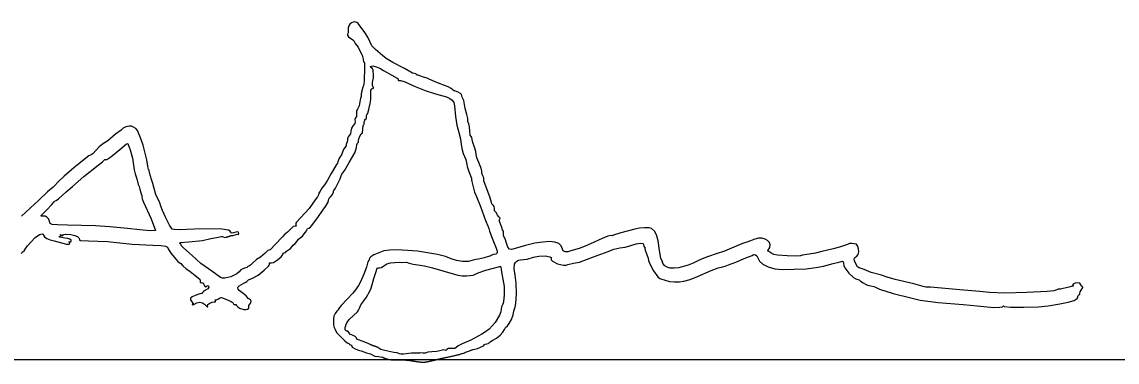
# Model space of a CAD drawing. Extents: x -7.3 to 34, y 0 to 22.
# Drawn here: x 25.671 to 26.79, y 8.924 to 9.271 of the extents above; entities that cross this region are included whole.
import ezdxf

# ---------------------------------------------------------------- set-up
doc = ezdxf.new("R2010")
doc.units = 0
doc.layers.add('SH_Data', color=7, linetype='Continuous')
doc.layers.add('SH_Text', color=7, linetype='Continuous')

msp = doc.modelspace()

# ---------------------------------------------------------------- linework, layer by layer
at = {"layer": 'SH_Data'}
msp.add_line((24.5279, 8.9262), (28.0279, 8.9262), dxfattribs=at)
at = {"layer": 'SH_Text'}
for points in [[(26.1321, 8.9365), (26.1341, 8.9368), (26.1368, 8.9374), (26.14, 8.9387), (26.1428, 8.9402), (26.144, 8.9415), (26.1446, 8.942), (26.1462, 8.9422), (26.1478, 8.9425), (26.1485, 8.9431), (26.1496, 8.9443), (26.1523, 8.9459), (26.1562, 8.9482), (26.1599, 8.9512), (26.1628, 8.9542), (26.1643, 8.9568), (26.1654, 8.9588), (26.1673, 8.9605), (26.1693, 8.9629), (26.1714, 8.9671), (26.1731, 8.9718), (26.1738, 8.9757), (26.1746, 8.9779), (26.1754, 8.9799), (26.176, 8.9834), (26.1767, 8.9933), (26.1764, 9.0043), (26.1752, 9.0126), (26.1741, 9.0188), (26.1747, 9.0237), (26.1757, 9.0255), (26.177, 9.0268), (26.1787, 9.0277), (26.1808, 9.028), (26.1875, 9.0289), (26.1941, 9.0307), (26.1996, 9.032), (26.2059, 9.0321), (26.2108, 9.0313), (26.212, 9.0306), (26.212, 9.0296), (26.212, 9.0282), (26.2133, 9.0268), (26.2184, 9.0241), (26.2246, 9.0226), (26.2273, 9.0226), (26.2291, 9.0233), (26.2347, 9.0246), (26.241, 9.0258), (26.2554, 9.0312), (26.2703, 9.0366), (26.2762, 9.0389), (26.2821, 9.0402), (26.2875, 9.0412), (26.2934, 9.0429), (26.2989, 9.0445), (26.303, 9.0451), (26.3056, 9.0448), (26.3062, 9.0442), (26.3065, 9.0434), (26.3067, 9.042), (26.3074, 9.0411), (26.3079, 9.0404), (26.3078, 9.0396), (26.3079, 9.038), (26.3091, 9.0351), (26.311, 9.0297), (26.3114, 9.0273), (26.3127, 9.0241), (26.3166, 9.0168), (26.3211, 9.0108), (26.3229, 9.0091), (26.3241, 9.0088), (26.3286, 9.0072), (26.3328, 9.006), (26.3379, 9.0055), (26.3431, 9.0055), (26.3475, 9.0062), (26.3539, 9.0081), (26.3616, 9.011), (26.3755, 9.0171), (26.3825, 9.0198), (26.3875, 9.0208), (26.3899, 9.0216), (26.3933, 9.0229), (26.4008, 9.0258), (26.4107, 9.03), (26.4172, 9.0327), (26.4188, 9.0334), (26.4206, 9.0332), (26.4221, 9.0322), (26.4229, 9.0307), (26.4248, 9.0269), (26.4284, 9.0237), (26.4336, 9.021), (26.4405, 9.0188), (26.4479, 9.0183), (26.4601, 9.0184), (26.4724, 9.019), (26.48, 9.0199), (26.4845, 9.0206), (26.4901, 9.0215), (26.4963, 9.0235), (26.5001, 9.0244), (26.5057, 9.0257), (26.5097, 9.0269), (26.5104, 9.0262), (26.5105, 9.0245), (26.5109, 9.0224), (26.5121, 9.0198), (26.5161, 9.0144), (26.521, 9.01), (26.5232, 9.0086), (26.5252, 9.0081), (26.5266, 9.0076), (26.5281, 9.0063), (26.5308, 9.0045), (26.533, 9.0033), (26.535, 9.0022), (26.5384, 9.0014), (26.5417, 9.0008), (26.5434, 9), (26.5475, 8.9982), (26.5615, 8.9937), (26.5795, 8.9892), (26.589, 8.987), (26.6072, 8.9844), (26.6328, 8.9823), (26.6473, 8.981), (26.6642, 8.9795), (26.6703, 8.9796), (26.6731, 8.9802), (26.6739, 8.981), (26.6747, 8.9803), (26.6811, 8.9796), (26.6948, 8.9796), (26.7097, 8.9801), (26.7197, 8.9811), (26.7317, 8.9832), (26.7401, 8.9848), (26.7461, 8.9866), (26.7494, 8.9885), (26.7501, 8.9895), (26.75, 8.9905), (26.7502, 8.9915), (26.7511, 8.9922), (26.752, 8.993), (26.7521, 8.994), (26.7523, 8.9955), (26.7534, 8.9972), (26.7551, 8.9998), (26.755, 9.0006), (26.7543, 9.0009), (26.7536, 9.0014), (26.7531, 9.0027), (26.752, 9.0041), (26.7495, 9.0045), (26.7471, 9.0041), (26.7452, 9.0032), (26.7444, 9.0022), (26.7453, 9.0017), (26.7455, 9.0016), (26.7446, 9.0011), (26.7406, 9), (26.7321, 8.9982), (26.7299, 8.998), (26.7284, 8.9973), (26.7254, 8.9965), (26.7185, 8.9958), (26.6977, 8.9946), (26.6752, 8.9941), (26.6599, 8.9946), (26.6497, 8.9958), (26.6296, 8.9973), (26.6106, 8.9991), (26.5996, 9), (26.5948, 9.0003), (26.5919, 9.0009), (26.5823, 9.0036), (26.5633, 9.0079), (26.5552, 9.0105), (26.5493, 9.0126), (26.5389, 9.0153), (26.5317, 9.0181), (26.5265, 9.0199), (26.5248, 9.0209), (26.5231, 9.024), (26.5218, 9.0272), (26.5215, 9.0292), (26.5222, 9.0306), (26.5241, 9.0318), (26.5257, 9.0337), (26.5264, 9.0364), (26.5261, 9.0389), (26.5256, 9.0408), (26.525, 9.0423), (26.524, 9.044), (26.5193, 9.0447), (26.5169, 9.0448), (26.5146, 9.0439), (26.5107, 9.0424), (26.5067, 9.0411), (26.4999, 9.0392), (26.4885, 9.0365), (26.4819, 9.0348), (26.4757, 9.0339), (26.4689, 9.0329), (26.4667, 9.0323), (26.463, 9.032), (26.453, 9.0321), (26.4431, 9.033), (26.4395, 9.0337), (26.4375, 9.0345), (26.4343, 9.0365), (26.4331, 9.0372), (26.4336, 9.0381), (26.4354, 9.0407), (26.4357, 9.0433), (26.4349, 9.0457), (26.4331, 9.0478), (26.4305, 9.0493), (26.4273, 9.0502), (26.4238, 9.0502), (26.4201, 9.0492), (26.4129, 9.0465), (26.4075, 9.0448), (26.3891, 9.037), (26.3807, 9.0344), (26.3726, 9.0316), (26.3679, 9.0298), (26.3624, 9.0274), (26.3572, 9.0247), (26.352, 9.0225), (26.3421, 9.0199), (26.3376, 9.0195), (26.3337, 9.0197), (26.3305, 9.0206), (26.3282, 9.0221), (26.3262, 9.0244), (26.3258, 9.0253), (26.326, 9.0257), (26.3253, 9.0267), (26.3239, 9.0297), (26.3228, 9.0375), (26.3212, 9.0476), (26.3197, 9.0537), (26.3177, 9.0573), (26.3146, 9.0602), (26.3121, 9.0608), (26.3075, 9.0609), (26.3022, 9.0604), (26.2974, 9.0596), (26.2832, 9.0557), (26.2758, 9.0533), (26.2742, 9.0527), (26.273, 9.0529), (26.27, 9.0522), (26.2642, 9.0498), (26.2523, 9.0446), (26.2469, 9.0419), (26.2406, 9.0397), (26.2323, 9.0373), (26.229, 9.0363), (26.2263, 9.0363), (26.2244, 9.0372), (26.2236, 9.039), (26.2224, 9.0423), (26.2198, 9.0447), (26.2157, 9.0462), (26.2103, 9.0467), (26.2035, 9.0463), (26.1954, 9.045), (26.1859, 9.0428), (26.1752, 9.0397), (26.1717, 9.0388), (26.1694, 9.0391), (26.1679, 9.0411), (26.1665, 9.0451), (26.1649, 9.0497), (26.1637, 9.052), (26.1632, 9.0531), (26.1634, 9.0552), (26.1635, 9.0571), (26.163, 9.0578), (26.1622, 9.0588), (26.1615, 9.0612), (26.1597, 9.0665), (26.159, 9.0682), (26.1596, 9.0695), (26.16, 9.0707), (26.1586, 9.0722), (26.1572, 9.0738), (26.1566, 9.0752), (26.1562, 9.0763), (26.1552, 9.0771), (26.1543, 9.0782), (26.1541, 9.0804), (26.1538, 9.0827), (26.1527, 9.0841), (26.1516, 9.0852), (26.1512, 9.0866), (26.1493, 9.0926), (26.1445, 9.1052), (26.1434, 9.109), (26.1434, 9.1108), (26.1433, 9.1119), (26.1424, 9.1141), (26.1414, 9.1167), (26.1411, 9.1192), (26.1403, 9.1225), (26.1382, 9.1275), (26.1361, 9.1325), (26.1356, 9.1357), (26.1352, 9.1388), (26.1337, 9.1434), (26.132, 9.148), (26.1313, 9.1512), (26.131, 9.153), (26.1302, 9.154), (26.1294, 9.1556), (26.1291, 9.1596), (26.1287, 9.1639), (26.1279, 9.167), (26.1271, 9.1696), (26.1268, 9.1725), (26.126, 9.1765), (26.1242, 9.1828), (26.1227, 9.1908), (26.1213, 9.1943), (26.1203, 9.197), (26.1194, 9.198), (26.1169, 9.1995), (26.1143, 9.2006), (26.1132, 9.2007), (26.1128, 9.2007), (26.1117, 9.2018), (26.11, 9.2031), (26.1069, 9.2048), (26.0944, 9.2096), (26.0874, 9.2128), (26.0853, 9.2136), (26.0817, 9.2148), (26.0763, 9.2167), (26.075, 9.2169), (26.0744, 9.2176), (26.0738, 9.2182), (26.0723, 9.2185), (26.0703, 9.2189), (26.0687, 9.2198), (26.0621, 9.2236), (26.0504, 9.2299), (26.0435, 9.2338), (26.0399, 9.2368), (26.0326, 9.2431), (26.029, 9.2468), (26.0267, 9.2514), (26.0247, 9.2557), (26.0219, 9.2604), (26.015, 9.2695), (26.0134, 9.2708), (26.0116, 9.2713), (26.0097, 9.2711), (26.008, 9.2703), (26.0065, 9.269), (26.0053, 9.2673), (26.0047, 9.2653), (26.0046, 9.263), (26.0047, 9.2601), (26.0041, 9.2587), (26.004, 9.2577), (26.0051, 9.2561), (26.0095, 9.2528), (26.0107, 9.2517), (26.0112, 9.2505), (26.0118, 9.2491), (26.0131, 9.2476), (26.0149, 9.2453), (26.0171, 9.241), (26.0189, 9.2373), (26.02, 9.2333), (26.0205, 9.2306), (26.0211, 9.2301), (26.0214, 9.229), (26.0214, 9.2251), (26.0209, 9.2102), (26.0203, 9.2061), (26.0194, 9.2036)], [(25.6711, 9.0345), (25.6717, 9.036), (25.6727, 9.0366), (25.6737, 9.037), (25.6743, 9.0381), (25.6772, 9.0425), (25.6805, 9.0462), (25.6852, 9.0509), (25.6894, 9.0539), (25.6923, 9.0548), (25.6932, 9.0544), (25.6935, 9.0533), (25.6945, 9.0517), (25.697, 9.05), (25.7005, 9.0485), (25.7043, 9.0476), (25.7132, 9.0451), (25.7169, 9.0441), (25.7193, 9.044), (25.7204, 9.0447), (25.7199, 9.0464), (25.7198, 9.0468), (25.7204, 9.0466), (25.7212, 9.0465), (25.7219, 9.047), (25.7219, 9.0482), (25.7206, 9.0492), (25.7183, 9.05), (25.7153, 9.0504), (25.7103, 9.0514), (25.7094, 9.0521), (25.7105, 9.0524), (25.7111, 9.0527), (25.711, 9.0535), (25.7108, 9.054), (25.7118, 9.0534), (25.7129, 9.0528), (25.7133, 9.0531), (25.7139, 9.0539), (25.7156, 9.0543), (25.7214, 9.054), (25.7254, 9.0531), (25.7282, 9.052), (25.7298, 9.0507), (25.7302, 9.0492), (25.7303, 9.0482), (25.7314, 9.0477), (25.7395, 9.0476), (25.7588, 9.0468), (25.7842, 9.0442), (25.8053, 9.043), (25.8135, 9.0427), (25.8182, 9.0422), (25.8202, 9.0411), (25.8208, 9.0393), (25.8237, 9.035), (25.8289, 9.0285), (25.8308, 9.0263), (25.8322, 9.0253), (25.8337, 9.0244), (25.836, 9.0221), (25.8393, 9.019), (25.8429, 9.0165), (25.8501, 9.0109), (25.8532, 9.0082), (25.8537, 9.0071), (25.8537, 9.0061), (25.8536, 9.0048), (25.8552, 9.0047), (25.8567, 9.0046), (25.8571, 9.0038), (25.8573, 9.0025), (25.8582, 9.0013), (25.8592, 9.0006), (25.86, 9.0009), (25.8608, 9.0017), (25.8615, 9.0018), (25.8621, 9.0012), (25.8623, 9.0002), (25.8614, 8.9986), (25.8591, 8.997), (25.8569, 8.9957), (25.856, 8.9946), (25.8553, 8.9938), (25.8533, 8.9934), (25.8484, 8.9917), (25.8454, 8.9904), (25.8438, 8.9889), (25.8438, 8.9872), (25.8451, 8.9851), (25.8464, 8.9835), (25.846, 8.9828), (25.8454, 8.9827), (25.8454, 8.9823), (25.8462, 8.9821), (25.8471, 8.9826), (25.85, 8.9842), (25.8531, 8.9847), (25.8558, 8.9842), (25.8579, 8.9827), (25.8606, 8.9802), (25.8613, 8.9801), (25.8609, 8.981), (25.8614, 8.9823), (25.8634, 8.9838), (25.8659, 8.9849), (25.868, 8.9852), (25.8692, 8.9852), (25.8691, 8.9863), (25.8689, 8.9871), (25.8691, 8.9871), (25.8704, 8.9872), (25.8724, 8.9884), (25.874, 8.9894), (25.8753, 8.9897), (25.8796, 8.9879), (25.8853, 8.9856), (25.8864, 8.985), (25.8871, 8.9837), (25.8879, 8.9825), (25.889, 8.9823), (25.8901, 8.9823), (25.8908, 8.9816), (25.8919, 8.98), (25.8937, 8.9787), (25.8981, 8.9774), (25.9003, 8.9773), (25.902, 8.9778), (25.9031, 8.9787), (25.9032, 8.9802), (25.9033, 8.9815), (25.9042, 8.9828), (25.9053, 8.9842), (25.9056, 8.9858), (25.9051, 8.9872), (25.9038, 8.988), (25.9025, 8.9887), (25.902, 8.9896), (25.9007, 8.9913), (25.8976, 8.9936), (25.8933, 8.9969), (25.8922, 8.9982), (25.8919, 8.9994), (25.8923, 9.0006), (25.8935, 9.0017), (25.8982, 9.0041), (25.9002, 9.0052), (25.9011, 9.0061), (25.9028, 9.0075), (25.907, 9.0095), (25.9128, 9.0126), (25.9188, 9.0176), (25.9233, 9.0215), (25.9241, 9.0227), (25.9242, 9.0238), (25.9242, 9.0249), (25.9252, 9.0249), (25.9265, 9.0249), (25.9283, 9.0255), (25.9326, 9.0281), (25.9364, 9.0313), (25.9377, 9.0328), (25.9381, 9.034), (25.9385, 9.0349), (25.9394, 9.0352), (25.9407, 9.0357), (25.9419, 9.0368), (25.9447, 9.0391), (25.9457, 9.0398), (25.9485, 9.043), (25.9507, 9.0447), (25.9525, 9.0472), (25.954, 9.0491), (25.9558, 9.0506), (25.958, 9.0524), (25.9608, 9.0559), (25.9626, 9.0581), (25.963, 9.0595), (25.9632, 9.0602), (25.9644, 9.0606), (25.9661, 9.0614), (25.9674, 9.0627), (25.9737, 9.0713), (25.9787, 9.0787), (25.9814, 9.0826), (25.9838, 9.0863), (25.9847, 9.0887), (25.9848, 9.09), (25.9852, 9.091), (25.9869, 9.0927), (25.9888, 9.0949), (25.9896, 9.0971), (25.9898, 9.0987), (25.9903, 9.0993), (25.9918, 9.1014), (25.9943, 9.106), (25.9967, 9.111), (25.9977, 9.114), (25.9984, 9.1157), (26.0013, 9.1198), (26.0056, 9.1277), (26.0081, 9.1318), (26.0116, 9.1375), (26.0127, 9.1405), (26.0131, 9.143), (26.0135, 9.1455), (26.0144, 9.1472), (26.0153, 9.1485), (26.0153, 9.15), (26.0155, 9.1519), (26.0166, 9.1546), (26.018, 9.157), (26.0192, 9.158), (26.0197, 9.162), (26.0199, 9.1649), (26.0204, 9.1661), (26.0209, 9.1669), (26.0212, 9.1687), (26.0216, 9.1707), (26.0225, 9.1718), (26.0233, 9.1727), (26.0233, 9.1741), (26.0233, 9.1755), (26.0238, 9.1764), (26.0246, 9.1772), (26.0247, 9.178), (26.0257, 9.1819), (26.0263, 9.1833), (26.0271, 9.1878), (26.028, 9.1921), (26.028, 9.1963), (26.028, 9.2015), (26.0288, 9.2027), (26.03, 9.2031), (26.0308, 9.2034), (26.0302, 9.2045), (26.0295, 9.2063), (26.0297, 9.2089), (26.0298, 9.2113), (26.0302, 9.2132), (26.0306, 9.2137), (26.0307, 9.2164), (26.0303, 9.2218), (26.0296, 9.2235), (26.0278, 9.2245), (26.0274, 9.2258), (26.03, 9.2262), (26.0333, 9.2255), (26.0369, 9.224), (26.0407, 9.2217), (26.0492, 9.2167), (26.0548, 9.2138), (26.0557, 9.213), (26.0557, 9.2122), (26.0557, 9.2116), (26.0562, 9.2114), (26.0583, 9.2113), (26.062, 9.2102), (26.0731, 9.2054), (26.0833, 9.2011), (26.0939, 9.1978), (26.1052, 9.1946), (26.1087, 9.1931), (26.1111, 9.1913), (26.1126, 9.1888), (26.1134, 9.1854), (26.1145, 9.1747), (26.1158, 9.1657), (26.1178, 9.1584), (26.119, 9.153), (26.1207, 9.1419), (26.1221, 9.1367), (26.1248, 9.1307), (26.1259, 9.1254), (26.1261, 9.1235), (26.1267, 9.1224), (26.1281, 9.1185), (26.13, 9.1131), (26.1308, 9.1114), (26.1308, 9.1099), (26.1309, 9.1081), (26.1317, 9.1054), (26.1331, 9.1001), (26.1338, 9.0974), (26.1354, 9.0935), (26.1398, 9.0826), (26.1449, 9.0684), (26.1475, 9.0629), (26.1485, 9.06), (26.149, 9.0575), (26.1518, 9.0504), (26.156, 9.0399), (26.157, 9.0371), (26.1568, 9.0351), (26.1554, 9.0338), (26.1529, 9.0334), (26.1507, 9.0325), (26.1498, 9.0319), (26.1482, 9.0316), (26.1436, 9.0302), (26.1409, 9.0293), (26.1379, 9.0289), (26.135, 9.0285), (26.1323, 9.0276), (26.1277, 9.0264), (26.1216, 9.0263), (26.1152, 9.0273), (26.1099, 9.0292), (26.104, 9.0315), (26.0958, 9.0336), (26.0755, 9.0369), (26.0551, 9.0383), (26.0469, 9.0381), (26.041, 9.0372), (26.0309, 9.0332), (26.0278, 9.0312), (26.0266, 9.0297), (26.0263, 9.0284), (26.0257, 9.0275), (26.0249, 9.0259), (26.0233, 9.0206), (26.0207, 9.0135), (26.0174, 9.0057), (26.0152, 9.0018), (26.0134, 8.9995), (26.0122, 8.9973), (26.0096, 8.994), (26.0036, 8.9878), (25.9975, 8.9815), (25.995, 8.978), (25.9948, 8.977), (25.9942, 8.9765), (25.993, 8.9755), (25.9914, 8.9732), (25.9901, 8.9704), (25.9896, 8.9681), (25.9896, 8.9617), (25.9905, 8.959), (25.9914, 8.9568), (25.9927, 8.954), (26.0012, 8.9452), (26.0032, 8.9436), (26.0044, 8.9431), (26.0054, 8.9429), (26.0058, 8.9422), (26.0062, 8.9416), (26.0072, 8.9413), (26.0081, 8.9409), (26.0085, 8.94), (26.0088, 8.939), (26.0095, 8.9386), (26.0118, 8.9373), (26.0134, 8.9363), (26.0153, 8.9359), (26.0179, 8.9352), (26.0236, 8.9332), (26.0276, 8.932), (26.0298, 8.9308), (26.0318, 8.9298), (26.0356, 8.9292), (26.0395, 8.9287)], [(26.0173, 9.193), (26.0168, 9.1916), (26.0162, 9.1874), (26.0159, 9.1854), (26.0143, 9.1821), (26.0133, 9.1803), (26.0133, 9.1784), (26.0132, 9.1746), (26.0122, 9.1733), (26.0116, 9.1714), (26.0117, 9.1695), (26.0116, 9.1674), (26.0099, 9.1653), (26.0082, 9.1628), (26.0076, 9.1596), (26.0072, 9.1567), (26.0058, 9.1551), (26.0046, 9.1537), (26.0041, 9.1518), (26.0042, 9.1498), (26.0028, 9.146), (26.0026, 9.1445), (26.0004, 9.1417), (25.9993, 9.139), (25.9978, 9.1354), (25.9954, 9.1321), (25.9941, 9.1283), (25.9938, 9.1268), (25.9929, 9.1257), (25.9875, 9.1163), (25.9837, 9.1094), (25.9805, 9.1049), (25.9778, 9.1013), (25.976, 9.0984), (25.9748, 9.0964), (25.9743, 9.0947), (25.9733, 9.0925), (25.9711, 9.0894), (25.9679, 9.0849), (25.965, 9.0807), (25.952, 9.0666), (25.9514, 9.0655), (25.9514, 9.0639), (25.9515, 9.0625), (25.9505, 9.0626), (25.9485, 9.062), (25.9456, 9.0591), (25.9429, 9.0563), (25.9411, 9.0551), (25.9399, 9.0544), (25.9377, 9.0515), (25.9301, 9.0439), (25.9255, 9.0387), (25.9252, 9.0382), (25.9246, 9.0384), (25.9228, 9.0376), (25.9199, 9.035), (25.9153, 9.0309), (25.9111, 9.0283), (25.907, 9.0247), (25.9048, 9.0225), (25.9031, 9.0217), (25.9023, 9.0214), (25.902, 9.0209), (25.9011, 9.0201), (25.8989, 9.0195), (25.8965, 9.0187), (25.895, 9.0178), (25.8933, 9.0158), (25.8909, 9.0139), (25.8849, 9.0109), (25.8788, 9.0094), (25.8763, 9.0095), (25.8744, 9.0102), (25.8654, 9.0165), (25.8544, 9.0245), (25.8454, 9.0325), (25.8366, 9.0402), (25.835, 9.0416), (25.8343, 9.0429), (25.834, 9.0439), (25.8332, 9.0445), (25.8323, 9.0451), (25.8335, 9.0457), (25.8421, 9.0465), (25.8559, 9.0478), (25.8646, 9.0498), (25.8701, 9.051), (25.8749, 9.0519), (25.876, 9.052), (25.8772, 9.0515), (25.8787, 9.051), (25.8803, 9.0514)], [(25.8849, 9.0529), (25.887, 9.0529), (25.8893, 9.0537), (25.8915, 9.0545), (25.8924, 9.0539), (25.8927, 9.0538), (25.8929, 9.0549), (25.8926, 9.0564), (25.8914, 9.0566), (25.8861, 9.0554), (25.8851, 9.0556), (25.8849, 9.0563), (25.8843, 9.0575), (25.8826, 9.0584), (25.8758, 9.0596), (25.8643, 9.0599), (25.8478, 9.0593), (25.832, 9.0588), (25.8271, 9.0591), (25.8248, 9.0596), (25.8224, 9.0635), (25.8186, 9.071), (25.8151, 9.0786), (25.8135, 9.0828), (25.8123, 9.0864), (25.8084, 9.095), (25.8067, 9.1011), (25.8053, 9.1061), (25.8042, 9.1093), (25.8024, 9.1147), (25.8015, 9.1189), (25.8015, 9.1198), (25.8009, 9.1205), (25.8003, 9.1217), (25.8, 9.1238), (25.7991, 9.1303), (25.7955, 9.1452), (25.7926, 9.1527), (25.7901, 9.1587), (25.7894, 9.1603), (25.7877, 9.1622), (25.7855, 9.1638), (25.7835, 9.1648), (25.7809, 9.1648), (25.7777, 9.164), (25.775, 9.1627), (25.7738, 9.1615), (25.7728, 9.1607), (25.767, 9.1566), (25.7591, 9.1497), (25.7539, 9.1462), (25.7504, 9.1436), (25.7471, 9.1399), (25.7443, 9.1367), (25.7423, 9.1354), (25.74, 9.1344), (25.7367, 9.132), (25.7296, 9.1262), (25.7246, 9.1222), (25.7147, 9.1135), (25.7084, 9.1078), (25.7048, 9.1038), (25.7032, 9.1019), (25.7018, 9.1011), (25.6975, 9.0976), (25.6887, 9.0892), (25.6711, 9.0727)], [(26.0018, 8.9598), (26.0022, 8.9602), (26.0022, 8.9615), (26.0032, 8.9638), (26.0058, 8.9671), (26.0141, 8.9749), (26.0153, 8.9765), (26.0162, 8.9788), (26.0178, 8.9821), (26.0208, 8.9863), (26.0236, 8.9901), (26.0248, 8.9924), (26.0259, 8.9943), (26.0279, 8.998), (26.0299, 9.0054), (26.0309, 9.009), (26.0329, 9.0153), (26.0344, 9.0195), (26.0353, 9.02), (26.0366, 9.02), (26.0389, 9.0204), (26.0413, 9.0221), (26.0441, 9.0241), (26.048, 9.025), (26.0567, 9.0256), (26.0588, 9.0253), (26.0642, 9.0257), (26.0671, 9.0247), (26.071, 9.0236), (26.0758, 9.0229), (26.0826, 9.022), (26.0907, 9.0198), (26.1015, 9.0169), (26.1168, 9.0124), (26.1211, 9.0118), (26.1257, 9.0119), (26.1323, 9.0126), (26.1375, 9.0147), (26.1452, 9.0177), (26.1597, 9.0213), (26.1604, 9.0214), (26.1608, 9.021), (26.1611, 9.0181), (26.1616, 9.0137), (26.1628, 9.0083), (26.1639, 9.0009), (26.1642, 8.9924), (26.1634, 8.9851), (26.1628, 8.9827), (26.1619, 8.9814), (26.1613, 8.9802), (26.1611, 8.9778), (26.1607, 8.9748), (26.1594, 8.9714), (26.155, 8.9641), (26.1486, 8.9573), (26.1451, 8.9544), (26.1414, 8.952), (26.1301, 8.9461), (26.1211, 8.9421), (26.1171, 8.9402), (26.115, 8.9385), (26.1136, 8.9374), (26.1104, 8.9375), (26.1072, 8.9376), (26.1055, 8.9364), (26.1046, 8.9356), (26.1038, 8.9358), (26.1025, 8.9361), (26.0996, 8.9354), (26.0953, 8.9345), (26.0901, 8.9341), (26.086, 8.9338), (26.0844, 8.9332), (26.0834, 8.9327), (26.081, 8.9328), (26.0779, 8.9329)], [(26.0271, 8.9417), (26.0258, 8.9422), (26.0201, 8.9445), (26.0143, 8.9467), (26.0135, 8.947), (26.0134, 8.9475), (26.0131, 8.9485), (26.0117, 8.9498), (26.0099, 8.9508), (26.0081, 8.9513), (26.0068, 8.9519), (26.0057, 8.9535), (26.0045, 8.9551), (26.0032, 8.9553)], [(26.073, 8.9326), (26.0694, 8.9327), (26.0611, 8.9318), (26.0586, 8.9316), (26.057, 8.9322), (26.0548, 8.933), (26.0513, 8.9335), (26.0421, 8.9353), (26.0381, 8.9366), (26.036, 8.9378), (26.035, 8.9385)]]:
    msp.add_lwpolyline(points, dxfattribs=at)
msp.add_lwpolyline([(25.8024, 9.0579), (25.7919, 9.0588), (25.7792, 9.06), (25.7612, 9.0619), (25.7465, 9.0628), (25.7181, 9.0636), (25.7078, 9.0639), (25.7023, 9.0643), (25.7002, 9.0653), (25.6998, 9.0672), (25.6991, 9.0695), (25.6974, 9.0715), (25.6951, 9.0727), (25.6925, 9.0728), (25.6911, 9.0727), (25.6912, 9.0734), (25.697, 9.0793), (25.7021, 9.0846), (25.7043, 9.0874), (25.7049, 9.0882), (25.7064, 9.0888), (25.709, 9.0904), (25.7123, 9.0934), (25.7167, 9.0975), (25.7233, 9.1031), (25.7348, 9.1132), (25.7495, 9.1247), (25.7539, 9.1282), (25.7558, 9.1302), (25.7562, 9.1307), (25.7571, 9.1306), (25.7582, 9.1305), (25.7591, 9.1312), (25.7623, 9.1335), (25.7715, 9.141), (25.7783, 9.1466), (25.7797, 9.147), (25.7801, 9.1459), (25.7819, 9.1406), (25.7843, 9.132), (25.786, 9.1201), (25.7871, 9.116), (25.789, 9.1108), (25.7904, 9.105), (25.7912, 9.1032), (25.7919, 9.1003), (25.7932, 9.0957), (25.7939, 9.0938), (25.794, 9.0924), (25.7943, 9.0903), (25.7958, 9.0869), (25.8035, 9.0701), (25.8081, 9.0581)], close=True, dxfattribs=at)
for points in [[(26.0194, 9.2036), (26.0189, 9.2015), (26.0184, 9.1999), (26.018, 9.1973), (26.018, 9.1946), (26.0173, 9.193)], [(25.8803, 9.0514), (25.8822, 9.0518), (25.8834, 9.0523), (25.8849, 9.0529)], [(26.0032, 8.9553), (26.0016, 8.9563), (26.0016, 8.9576), (26.0016, 8.9588), (26.0018, 8.9598)], [(26.035, 8.9385), (26.0333, 8.9393), (26.0309, 8.94), (26.0292, 8.9406), (26.0271, 8.9417)], [(26.0395, 8.9287), (26.0447, 8.9261), (26.0541, 8.9258), (26.0645, 8.9258), (26.069, 8.9251), (26.0784, 8.9236), (26.0837, 8.9235), (26.0912, 8.9253), (26.0957, 8.9263), (26.0997, 8.9273), (26.1036, 8.9282), (26.1138, 8.9302), (26.123, 8.9328), (26.1321, 8.9365)], [(26.0779, 8.9329), (26.0757, 8.9326), (26.0743, 8.9326), (26.073, 8.9326)]]:
    msp.add_open_spline(points, degree=2, dxfattribs=at)

doc.saveas('drawing.dxf')
